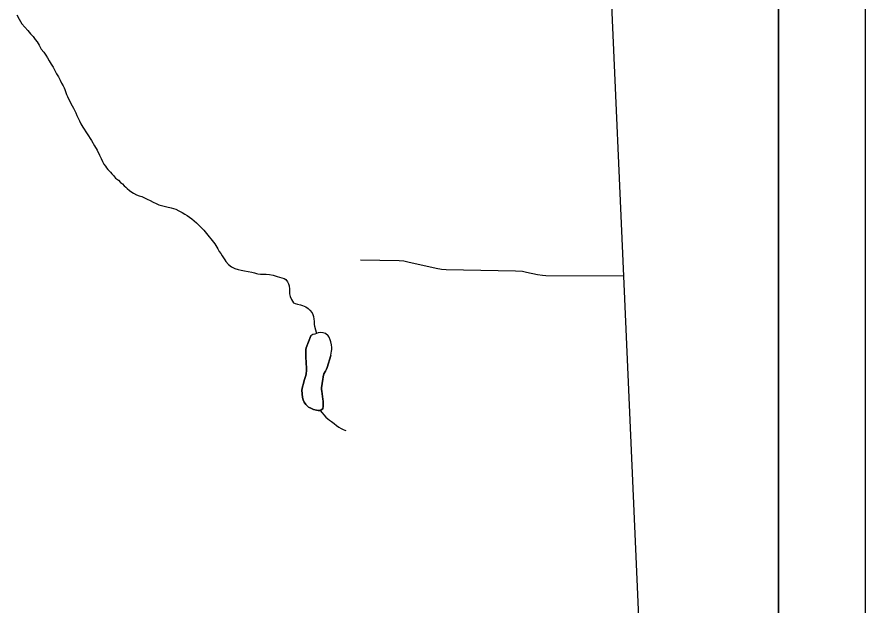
# Model space of a CAD drawing. Extents: x -59 to 82, y -3 to 49.
# Drawn here: x -48.979 to -47.998, y 43.939 to 44.619 of the extents above; entities that cross this region are included whole.
import ezdxf

# ---------------------------------------------------------------- set-up
doc = ezdxf.new("R2010")
doc.units = 0
for name, color, linetype in [('GM_X_Corporation', 7, 'Continuous'), ('GM_X_County_Road', 7, 'Continuous'), ('GM_X_Minor_Lake', 7, 'Continuous'), ('GM_X_Minor_River', 7, 'Continuous'), ('GM_X_Township_Road', 7, 'Continuous'), ('SH_Data', 7, 'Continuous')]:
    doc.layers.add(name, color=color, linetype=linetype)

msp = doc.modelspace()

# ---------------------------------------------------------------- linework, layer by layer
at = {"layer": 'GM_X_Corporation'}
for q in [(-48.09799, 49.29125), (-48.09799, 46.29445)]:
    msp.add_line((-48.09799, 42.49125), q, dxfattribs=at)
at = {"layer": 'GM_X_County_Road'}
for p, q in [((-48.2928, 44.66418), (-48.27757, 44.31965)), ((-48.27757, 44.31965), (-48.24745, 43.63871))]:
    msp.add_line(p, q, dxfattribs=at)
at = {"layer": 'GM_X_Minor_Lake'}
for p, q in [((-48.63673, 44.25208), (-48.639, 44.25054)), ((-48.63446, 44.25247), (-48.63673, 44.25208)), ((-48.63257, 44.25325), (-48.63446, 44.25247)), ((-48.63067, 44.25402), (-48.63257, 44.25325)), ((-48.62764, 44.25442), (-48.63067, 44.25402)), ((-48.62498, 44.25406), (-48.62764, 44.25442)), ((-48.62231, 44.25332), (-48.62498, 44.25406)), ((-48.61925, 44.25068), (-48.62231, 44.25332)), ((-48.639, 44.25054), (-48.64458, 44.23643)), ((-48.64458, 44.23643), (-48.639, 44.25054)), ((-48.639, 44.25054), (-48.63901, 44.25053)), ((-48.6181, 44.24879), (-48.61925, 44.25068)), ((-48.61694, 44.24575), (-48.6181, 44.24879)), ((-48.61616, 44.24348), (-48.61694, 44.24575)), ((-48.61537, 44.24006), (-48.61616, 44.24348)), ((-48.64458, 44.23643), (-48.64495, 44.23453)), ((-48.64495, 44.23453), (-48.64458, 44.23643)), ((-48.64495, 44.23453), (-48.64493, 44.23263)), ((-48.64493, 44.23263), (-48.64495, 44.23453)), ((-48.64493, 44.23263), (-48.6449, 44.22921)), ((-48.6449, 44.22921), (-48.64493, 44.23263)), ((-48.61568, 44.23056), (-48.61531, 44.23284)), ((-48.61497, 44.23702), (-48.61537, 44.24006)), ((-48.61531, 44.23284), (-48.61495, 44.23474)), ((-48.61495, 44.23474), (-48.61497, 44.23702)), ((-48.6449, 44.22921), (-48.64488, 44.22617)), ((-48.64488, 44.22617), (-48.6449, 44.22921)), ((-48.64488, 44.22617), (-48.64486, 44.22388)), ((-48.64486, 44.22388), (-48.64488, 44.22617)), ((-48.64486, 44.22388), (-48.64446, 44.2216)), ((-48.64446, 44.2216), (-48.64486, 44.22388)), ((-48.62048, 44.21379), (-48.61614, 44.22774)), ((-48.61614, 44.22774), (-48.62048, 44.21379)), ((-48.61614, 44.22774), (-48.61604, 44.22827)), ((-48.61604, 44.22827), (-48.61568, 44.23056)), ((-48.64446, 44.2216), (-48.64443, 44.2178)), ((-48.64443, 44.2178), (-48.64446, 44.2216)), ((-48.64443, 44.2178), (-48.64403, 44.21476)), ((-48.64403, 44.21476), (-48.64443, 44.2178)), ((-48.64403, 44.21476), (-48.64401, 44.21248)), ((-48.64401, 44.21248), (-48.64403, 44.21476)), ((-48.62122, 44.21188), (-48.62048, 44.21379)), ((-48.62048, 44.21379), (-48.62122, 44.21188)), ((-48.64508, 44.20449), (-48.64583, 44.2022)), ((-48.64583, 44.2022), (-48.64508, 44.20449)), ((-48.64472, 44.20639), (-48.64508, 44.20449)), ((-48.64508, 44.20449), (-48.64472, 44.20639)), ((-48.64437, 44.2102), (-48.64472, 44.20639)), ((-48.64472, 44.20639), (-48.64437, 44.2102)), ((-48.64401, 44.21248), (-48.64437, 44.2102)), ((-48.64437, 44.2102), (-48.64401, 44.21248)), ((-48.6253, 44.20007), (-48.62495, 44.20311)), ((-48.62495, 44.20311), (-48.6253, 44.20007)), ((-48.62495, 44.20311), (-48.62422, 44.20654)), ((-48.62422, 44.20654), (-48.62495, 44.20311)), ((-48.62422, 44.20654), (-48.62234, 44.20959)), ((-48.62234, 44.20959), (-48.62422, 44.20654)), ((-48.62234, 44.20959), (-48.62122, 44.21188)), ((-48.62122, 44.21188), (-48.62234, 44.20959)), ((-48.64767, 44.19535), (-48.64878, 44.19154)), ((-48.64878, 44.19154), (-48.64767, 44.19535)), ((-48.64694, 44.19877), (-48.64767, 44.19535)), ((-48.64767, 44.19535), (-48.64694, 44.19877)), ((-48.64583, 44.2022), (-48.64694, 44.19877)), ((-48.64694, 44.19877), (-48.64583, 44.2022)), ((-48.62638, 44.19284), (-48.62603, 44.1955)), ((-48.62603, 44.1955), (-48.62638, 44.19284)), ((-48.62603, 44.1955), (-48.62567, 44.19817)), ((-48.62567, 44.19817), (-48.62603, 44.1955)), ((-48.62567, 44.19817), (-48.6253, 44.20007)), ((-48.6253, 44.20007), (-48.62567, 44.19817)), ((-48.64878, 44.19154), (-48.64951, 44.18773)), ((-48.64951, 44.18773), (-48.64878, 44.19154)), ((-48.64951, 44.18773), (-48.64868, 44.17899)), ((-48.64868, 44.17899), (-48.64951, 44.18773)), ((-48.62675, 44.19055), (-48.62638, 44.19284)), ((-48.62638, 44.19284), (-48.62675, 44.19055)), ((-48.62673, 44.18827), (-48.62675, 44.19055)), ((-48.62675, 44.19055), (-48.62673, 44.18827)), ((-48.62633, 44.18637), (-48.62673, 44.18827)), ((-48.62673, 44.18827), (-48.62633, 44.18637)), ((-48.62593, 44.18333), (-48.62633, 44.18637)), ((-48.62633, 44.18637), (-48.62593, 44.18333)), ((-48.62552, 44.18029), (-48.62593, 44.18333)), ((-48.62593, 44.18333), (-48.62552, 44.18029)), ((-48.64868, 44.17899), (-48.6479, 44.17633)), ((-48.6479, 44.17633), (-48.64868, 44.17899)), ((-48.6479, 44.17633), (-48.64674, 44.17368)), ((-48.64674, 44.17368), (-48.6479, 44.17633)), ((-48.64674, 44.17368), (-48.64482, 44.17103)), ((-48.64482, 44.17103), (-48.64674, 44.17368)), ((-48.62512, 44.17726), (-48.62552, 44.18029)), ((-48.62552, 44.18029), (-48.62512, 44.17726)), ((-48.6251, 44.17497), (-48.62512, 44.17726)), ((-48.62512, 44.17726), (-48.6251, 44.17497)), ((-48.62509, 44.17307), (-48.6251, 44.17497)), ((-48.6251, 44.17497), (-48.62509, 44.17307)), ((-48.64482, 44.17103), (-48.64176, 44.16801)), ((-48.64176, 44.16801), (-48.64482, 44.17103)), ((-48.64176, 44.16801), (-48.63909, 44.16689)), ((-48.63909, 44.16689), (-48.64176, 44.16801)), ((-48.63909, 44.16689), (-48.63604, 44.16539)), ((-48.63604, 44.16539), (-48.63909, 44.16689)), ((-48.63604, 44.16539), (-48.63261, 44.16466)), ((-48.63261, 44.16466), (-48.63604, 44.16539)), ((-48.63261, 44.16466), (-48.63071, 44.16429)), ((-48.63071, 44.16429), (-48.63261, 44.16466)), ((-48.63071, 44.16429), (-48.62843, 44.1643)), ((-48.62843, 44.1643), (-48.63071, 44.16429)), ((-48.62843, 44.1643), (-48.62541, 44.16623)), ((-48.62541, 44.16623), (-48.62843, 44.1643)), ((-48.62541, 44.16623), (-48.62506, 44.16927)), ((-48.62506, 44.16927), (-48.62541, 44.16623)), ((-48.62507, 44.17117), (-48.62509, 44.17307)), ((-48.62509, 44.17307), (-48.62507, 44.17117)), ((-48.62506, 44.16927), (-48.62507, 44.17117)), ((-48.62507, 44.17117), (-48.62506, 44.16927))]:
    msp.add_line(p, q, dxfattribs=at)
at = {"layer": 'GM_X_Minor_River'}
for p, q in [((-48.97919, 44.62183), (-48.97649, 44.61691)), ((-48.97649, 44.61691), (-48.97341, 44.61161)), ((-48.97341, 44.61161), (-48.96996, 44.60745)), ((-48.96996, 44.60745), (-48.96651, 44.60367)), ((-48.96651, 44.60367), (-48.96344, 44.59989)), ((-48.96344, 44.59989), (-48.96038, 44.59687)), ((-48.96038, 44.59687), (-48.95807, 44.59347)), ((-48.95807, 44.59347), (-48.95577, 44.59045)), ((-48.95577, 44.59045), (-48.95346, 44.58666)), ((-48.95346, 44.58666), (-48.95115, 44.58211)), ((-48.95115, 44.58211), (-48.94808, 44.57871)), ((-48.94808, 44.57871), (-48.94578, 44.57531)), ((-48.94578, 44.57531), (-48.94385, 44.5719)), ((-48.94385, 44.5719), (-48.94192, 44.56849)), ((-48.94192, 44.56849), (-48.93961, 44.56471)), ((-48.93961, 44.56471), (-48.93731, 44.5613)), ((-48.93731, 44.5613), (-48.93538, 44.55752)), ((-48.93538, 44.55752), (-48.93345, 44.55373)), ((-48.93345, 44.55373), (-48.93114, 44.54994)), ((-48.93114, 44.54994), (-48.92921, 44.54616)), ((-48.92921, 44.54616), (-48.92767, 44.54275)), ((-48.92767, 44.54275), (-48.92574, 44.53972)), ((-48.92574, 44.53972), (-48.92458, 44.53745)), ((-48.92458, 44.53745), (-48.92381, 44.53555)), ((-48.92381, 44.53555), (-48.92186, 44.52986)), ((-48.92186, 44.52986), (-48.92071, 44.52721)), ((-48.92071, 44.52721), (-48.91723, 44.52001)), ((-48.91723, 44.52001), (-48.9153, 44.5166)), ((-48.9153, 44.5166), (-48.91376, 44.51395)), ((-48.91376, 44.51395), (-48.91222, 44.51092)), ((-48.91222, 44.51092), (-48.91106, 44.50865)), ((-48.91106, 44.50865), (-48.9099, 44.50524)), ((-48.9099, 44.50524), (-48.90835, 44.5022)), ((-48.90835, 44.5022), (-48.90681, 44.49917)), ((-48.90681, 44.49917), (-48.90526, 44.49577)), ((-48.90526, 44.49577), (-48.90295, 44.49198)), ((-48.90295, 44.49198), (-48.89296, 44.47647)), ((-48.89296, 44.47647), (-48.88949, 44.47041)), ((-48.88949, 44.47041), (-48.88641, 44.46511)), ((-48.88641, 44.46511), (-48.88371, 44.45942)), ((-48.88371, 44.45942), (-48.88178, 44.45563)), ((-48.88178, 44.45563), (-48.88023, 44.45222)), ((-48.88023, 44.45222), (-48.87868, 44.44919)), ((-48.87868, 44.44919), (-48.87677, 44.44693)), ((-48.87677, 44.44693), (-48.87561, 44.44465)), ((-48.87561, 44.44465), (-48.87408, 44.44276)), ((-48.87408, 44.44276), (-48.87102, 44.43974)), ((-48.87102, 44.43974), (-48.86948, 44.43785)), ((-48.86948, 44.43785), (-48.86757, 44.43597)), ((-48.86757, 44.43597), (-48.86527, 44.43294)), ((-48.86527, 44.43294), (-48.86183, 44.43069)), ((-48.86183, 44.43069), (-48.85953, 44.42804)), ((-48.85953, 44.42804), (-48.85724, 44.42616)), ((-48.85724, 44.42616), (-48.85532, 44.42389)), ((-48.85532, 44.42389), (-48.85341, 44.42238)), ((-48.85341, 44.42238), (-48.8515, 44.42088)), ((-48.8515, 44.42088), (-48.84882, 44.41861)), ((-48.84882, 44.41861), (-48.84615, 44.41673)), ((-48.84615, 44.41673), (-48.84424, 44.4156)), ((-48.84424, 44.4156), (-48.84081, 44.41373)), ((-48.84081, 44.41373), (-48.83776, 44.41261)), ((-48.83776, 44.41261), (-48.83471, 44.41149)), ((-48.83471, 44.41149), (-48.83166, 44.40999)), ((-48.83166, 44.40999), (-48.82861, 44.40849)), ((-48.82861, 44.40849), (-48.82518, 44.40699)), ((-48.82518, 44.40699), (-48.82175, 44.40512)), ((-48.82175, 44.40512), (-48.81832, 44.40362)), ((-48.81832, 44.40362), (-48.81489, 44.40213)), ((-48.81489, 44.40213), (-48.81033, 44.40102)), ((-48.81033, 44.40102), (-48.80576, 44.39991)), ((-48.80576, 44.39991), (-48.80081, 44.39843)), ((-48.80081, 44.39843), (-48.79549, 44.39694)), ((-48.79549, 44.39694), (-48.79205, 44.39507)), ((-48.79205, 44.39507), (-48.78824, 44.39319)), ((-48.78824, 44.39319), (-48.78481, 44.39132)), ((-48.78481, 44.39132), (-48.78214, 44.38981)), ((-48.78214, 44.38981), (-48.77946, 44.38793)), ((-48.77946, 44.38793), (-48.77679, 44.38567)), ((-48.77679, 44.38567), (-48.77411, 44.38341)), ((-48.77411, 44.38341), (-48.77143, 44.38115)), ((-48.77143, 44.38115), (-48.76876, 44.3785)), ((-48.76876, 44.3785), (-48.76608, 44.37586)), ((-48.76608, 44.37586), (-48.76301, 44.37284)), ((-48.76301, 44.37284), (-48.75687, 44.3649)), ((-48.75687, 44.3649), (-48.75496, 44.36263)), ((-48.75496, 44.36263), (-48.75342, 44.36074)), ((-48.75342, 44.36074), (-48.75189, 44.35885)), ((-48.75189, 44.35885), (-48.75035, 44.35696)), ((-48.75035, 44.35696), (-48.7492, 44.35507)), ((-48.7492, 44.35507), (-48.74805, 44.35318)), ((-48.74805, 44.35318), (-48.74689, 44.35129)), ((-48.74689, 44.35129), (-48.74535, 44.34788)), ((-48.74535, 44.34788), (-48.74343, 44.34561)), ((-48.74343, 44.34561), (-48.74189, 44.34296)), ((-48.74189, 44.34296), (-48.74035, 44.34069)), ((-48.74035, 44.34069), (-48.73881, 44.33842)), ((-48.73881, 44.33842), (-48.73766, 44.33652)), ((-48.73766, 44.33652), (-48.73459, 44.33312)), ((-48.73459, 44.33312), (-48.73116, 44.33049)), ((-48.73116, 44.33049), (-48.72925, 44.32936)), ((-48.72925, 44.32936), (-48.72696, 44.32824)), ((-48.72696, 44.32824), (-48.72315, 44.32712)), ((-48.72315, 44.32712), (-48.71973, 44.32639)), ((-48.71973, 44.32639), (-48.71593, 44.32565)), ((-48.71593, 44.32565), (-48.71175, 44.32492)), ((-48.71175, 44.32492), (-48.70756, 44.32419)), ((-48.70756, 44.32419), (-48.70452, 44.32345)), ((-48.70452, 44.32345), (-48.70223, 44.32271)), ((-48.70223, 44.32271), (-48.70033, 44.32234)), ((-48.70033, 44.32234), (-48.69729, 44.32198)), ((-48.69729, 44.32198), (-48.69387, 44.32201)), ((-48.69387, 44.32201), (-48.69083, 44.32165)), ((-48.69083, 44.32165), (-48.68703, 44.3213)), ((-48.68703, 44.3213), (-48.68285, 44.32056)), ((-48.68285, 44.32056), (-48.68057, 44.31982)), ((-48.68057, 44.31982), (-48.67828, 44.31908)), ((-48.67828, 44.31908), (-48.67562, 44.31834)), ((-48.67562, 44.31834), (-48.67257, 44.3176)), ((-48.67257, 44.3176), (-48.66991, 44.31686)), ((-48.66991, 44.31686), (-48.668, 44.31573)), ((-48.668, 44.31573), (-48.66608, 44.31308)), ((-48.66608, 44.31308), (-48.66492, 44.31081)), ((-48.66492, 44.31081), (-48.66414, 44.30815)), ((-48.66414, 44.30815), (-48.66373, 44.30435)), ((-48.66373, 44.30435), (-48.66371, 44.30169)), ((-48.66371, 44.30169), (-48.66369, 44.29903)), ((-48.66369, 44.29903), (-48.66291, 44.29599)), ((-48.66291, 44.29599), (-48.66174, 44.29258)), ((-48.66174, 44.29258), (-48.65905, 44.2888)), ((-48.65905, 44.2888), (-48.65715, 44.28805)), ((-48.65715, 44.28805), (-48.65448, 44.28693)), ((-48.65448, 44.28693), (-48.65106, 44.28619)), ((-48.65106, 44.28619), (-48.64877, 44.28545)), ((-48.64877, 44.28545), (-48.64687, 44.2847)), ((-48.64687, 44.2847), (-48.64496, 44.28396)), ((-48.64496, 44.28396), (-48.64229, 44.28207)), ((-48.64229, 44.28207), (-48.64038, 44.28019)), ((-48.64038, 44.28019), (-48.63769, 44.27716)), ((-48.63769, 44.27716), (-48.63692, 44.27527)), ((-48.63692, 44.27527), (-48.63614, 44.27299)), ((-48.63614, 44.27299), (-48.63574, 44.26995)), ((-48.63574, 44.26995), (-48.63534, 44.2673)), ((-48.63534, 44.2673), (-48.63532, 44.26539)), ((-48.63532, 44.26539), (-48.63531, 44.26349)), ((-48.63531, 44.26349), (-48.63491, 44.2616)), ((-48.63491, 44.2616), (-48.63264, 44.25322)), ((-48.62851, 44.1643), (-48.62192, 44.15637)), ((-48.62192, 44.15637), (-48.61962, 44.15448)), ((-48.61962, 44.15448), (-48.61771, 44.15297)), ((-48.61771, 44.15297), (-48.61542, 44.15147)), ((-48.61542, 44.15147), (-48.61236, 44.14921)), ((-48.61236, 44.14921), (-48.60968, 44.14657)), ((-48.60968, 44.14657), (-48.60663, 44.14469)), ((-48.60663, 44.14469), (-48.60396, 44.14319)), ((-48.60396, 44.14319), (-48.60167, 44.14206)), ((-48.60167, 44.14206), (-48.59977, 44.14131)), ((-48.59977, 44.14131), (-48.59863, 44.14094))]:
    msp.add_line(p, q, dxfattribs=at)
at = {"layer": 'GM_X_Township_Road'}
for p, q in [((-48.53696, 44.33728), (-48.58154, 44.3381)), ((-48.5317, 44.33681), (-48.53696, 44.33728)), ((-48.52691, 44.33587), (-48.5317, 44.33681)), ((-48.49423, 44.32831), (-48.52691, 44.33587)), ((-48.48813, 44.32722), (-48.49423, 44.32831)), ((-48.48243, 44.32686), (-48.48813, 44.32722)), ((-48.40237, 44.32545), (-48.48243, 44.32686)), ((-48.39444, 44.32498), (-48.40237, 44.32545)), ((-48.38953, 44.32394), (-48.39444, 44.32498)), ((-48.37691, 44.32109), (-48.38953, 44.32394)), ((-48.37128, 44.32027), (-48.37691, 44.32109)), ((-48.3672, 44.32004), (-48.37128, 44.32027)), ((-48.27757, 44.31965), (-48.3672, 44.32004))]:
    msp.add_line(p, q, dxfattribs=at)
at = {"layer": 'SH_Data'}
for p, q in [((-47.99799, 49.39125), (-47.99799, 42.39125)), ((-48.09799, 49.29125), (-48.09799, 42.49125))]:
    msp.add_line(p, q, dxfattribs=at)

doc.saveas('drawing.dxf')
